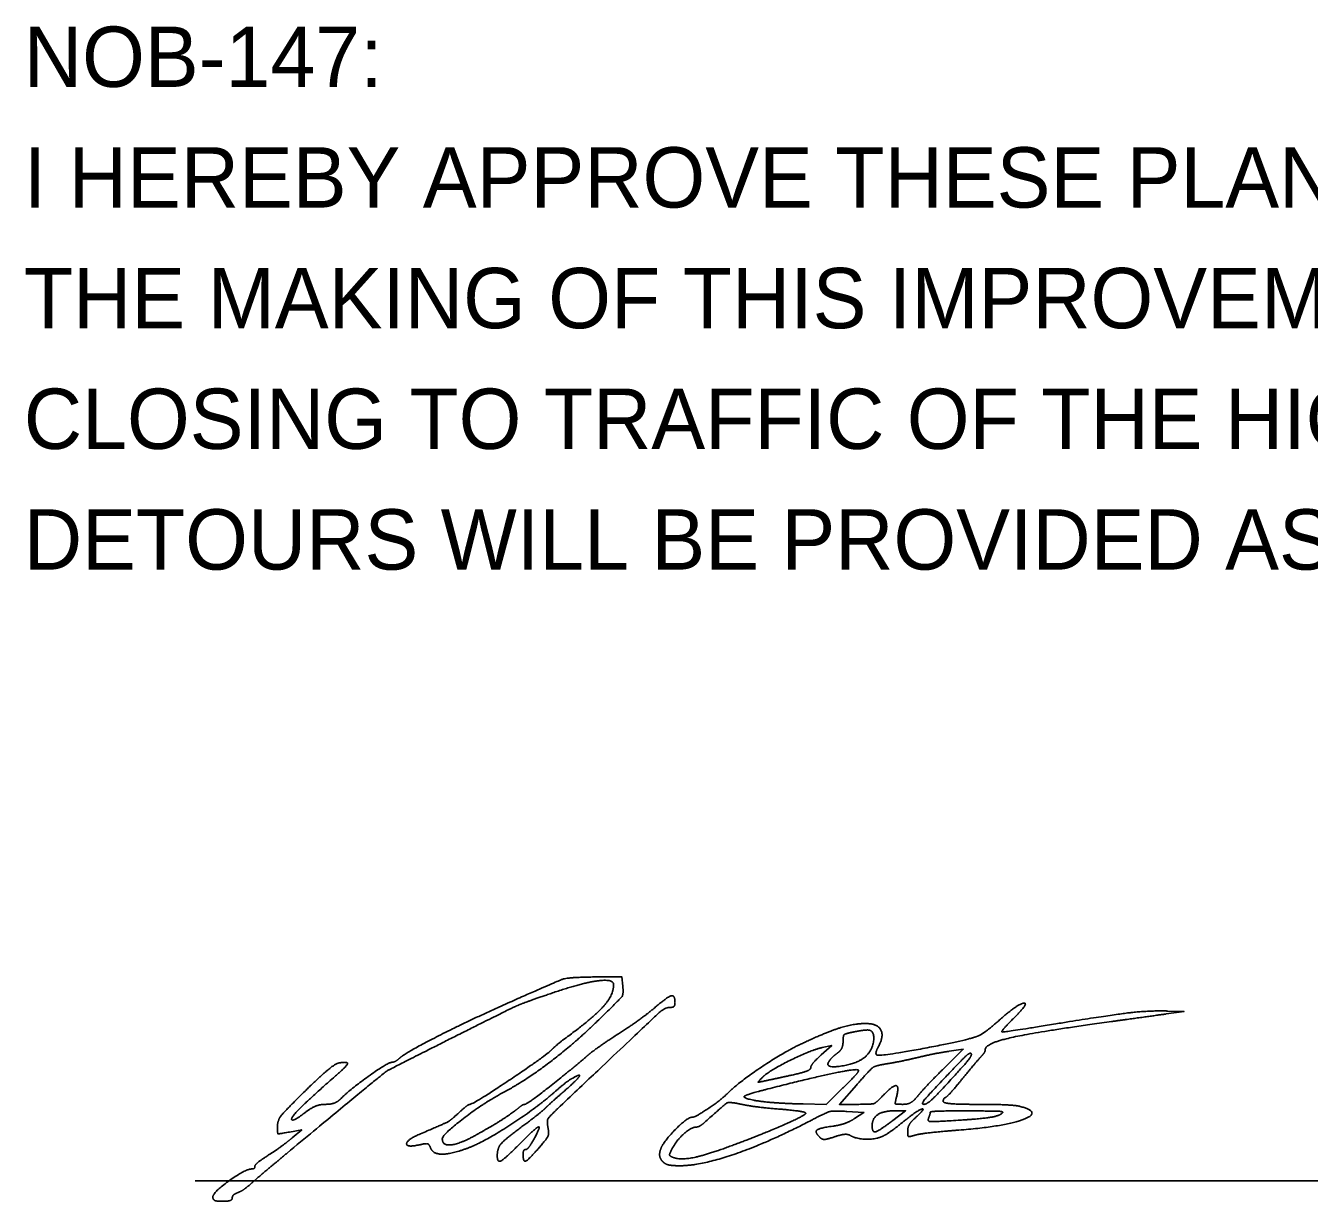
# Model space of a CAD drawing. Extents: x -10 to 158, y 8 to 33.
# Drawn here: x 150.015 to 152.994, y 13.454 to 16.182 of the extents above; entities that cross this region are included whole.
import ezdxf

# ---------------------------------------------------------------- set-up
doc = ezdxf.new("R2010")
doc.units = 0
doc.layers.add('SH_Data', color=7, linetype='Continuous')
doc.layers.add('SH_Text', color=7, linetype='Continuous')

msp = doc.modelspace()

# ---------------------------------------------------------------- linework, layer by layer
at = {"layer": 'SH_Data'}
msp.add_line((150.4076, 13.5011), (153.9076, 13.5011), dxfattribs=at)
at = {"layer": 'SH_Text'}
msp.add_line((150.449, 13.464), (150.449, 13.464), dxfattribs=at)
for points in [[(151.4003, 13.9532), (151.3978, 13.975), (151.3378, 13.9744)], [(152.6615, 13.8885), (152.7028, 13.8943), (152.6651, 13.8953)], [(151.8629, 13.8104), (151.8853, 13.8157), (151.8609, 13.7935)], [(152.1578, 13.8019), (152.1904, 13.8067), (152.1466, 13.7633)], [(151.9113, 13.7168), (151.8721, 13.6788), (151.8187, 13.6797)], [(151.9441, 13.6788), (151.9031, 13.6788), (151.9424, 13.7233)], [(151.9206, 13.6623), (151.9598, 13.66), (151.9384, 13.646)], [(152.0316, 13.6638), (152.0567, 13.6638), (152.0272, 13.6415)], [(150.6272, 13.6146), (150.6553, 13.6195), (150.6328, 13.6007)]]:
    msp.add_lwpolyline(points, dxfattribs=at)
for points in [[(151.3378, 13.9744), (151.2753, 13.9737), (151.2489, 13.9654), (151.1128, 13.9043)], [(151.2403, 13.9383), (151.3043, 13.9602), (151.379, 13.9702), (151.379, 13.9568)], [(151.379, 13.9568), (151.379, 13.9329), (151.334, 13.8815), (151.2749, 13.838)], [(151.3402, 13.8707), (151.3942, 13.9231), (151.4024, 13.9344), (151.4003, 13.9532)], [(151.0303, 13.846), (151.1425, 13.9024), (151.1681, 13.9136), (151.2403, 13.9383)], [(151.5215, 13.915), (151.5215, 13.933), (151.504, 13.9282), (151.4723, 13.9013)], [(151.5122, 13.9038), (151.5173, 13.9038), (151.5215, 13.9088), (151.5215, 13.915)], [(152.3083, 13.8794), (152.3451, 13.9162), (152.3156, 13.9109), (152.2727, 13.8729)], [(151.1128, 13.9043), (151.0326, 13.8683), (150.8967, 13.7987), (150.8834, 13.7868)], [(151.2552, 13.6746), (151.4766, 13.8842), (151.4985, 13.9038), (151.5122, 13.9038)], [(151.4723, 13.9013), (151.456, 13.8876), (151.4192, 13.8612), (151.3903, 13.8425)], [(152.6651, 13.8953), (152.6207, 13.8964), (152.5367, 13.8868), (152.4051, 13.8655)], [(152.5348, 13.8709), (152.5818, 13.8774), (152.6388, 13.8853), (152.6615, 13.8885)], [(151.1169, 13.7028), (151.1706, 13.7312), (151.2853, 13.8174), (151.3402, 13.8707)], [(151.9641, 13.8663), (151.9366, 13.8663), (151.8748, 13.8471), (151.8194, 13.8214)], [(151.9942, 13.8141), (152.007, 13.838), (151.9907, 13.8663), (151.9641, 13.8663)], [(152.2727, 13.8729), (152.2535, 13.856), (152.231, 13.8396), (152.2228, 13.8366)], [(152.2415, 13.8059), (152.2415, 13.8203), (152.3641, 13.8475), (152.5348, 13.8709)], [(152.4051, 13.8655), (152.2847, 13.8459), (152.2761, 13.8472), (152.3083, 13.8794)], [(150.6215, 13.5658), (150.8461, 13.7518), (150.8557, 13.7583), (151.0303, 13.846)], [(151.2749, 13.838), (151.26, 13.8271), (151.2418, 13.8121), (151.2346, 13.8049)], [(151.3903, 13.8425), (151.3614, 13.8239), (151.3277, 13.7999), (151.3153, 13.7893)], [(151.8979, 13.7973), (151.9054, 13.8027), (151.9115, 13.8149), (151.9115, 13.8245)], [(151.9115, 13.8245), (151.9115, 13.838), (151.9168, 13.843), (151.935, 13.8466)], [(151.935, 13.8466), (151.9479, 13.8492), (151.963, 13.8513), (151.9687, 13.8513)], [(151.9687, 13.8513), (151.9838, 13.8513), (151.9817, 13.8085), (151.9659, 13.7918)], [(152.2228, 13.8366), (152.1954, 13.8265), (151.9937, 13.7891), (151.9895, 13.7933)], [(151.2346, 13.8049), (151.2197, 13.7901), (151.053, 13.6788), (151.0456, 13.6788)], [(151.8194, 13.8214), (151.7773, 13.802), (151.6688, 13.7297), (151.6431, 13.7039)], [(151.724, 13.741), (151.7384, 13.7559), (151.8336, 13.8035), (151.8629, 13.8104)], [(151.8609, 13.7935), (151.8475, 13.7812), (151.8365, 13.7678), (151.8365, 13.7637)], [(151.8782, 13.7773), (151.8816, 13.7829), (151.8905, 13.7919), (151.8979, 13.7973)], [(151.9895, 13.7933), (151.9872, 13.7956), (151.9893, 13.8049), (151.9942, 13.8141)], [(152.084, 13.7874), (152.1067, 13.7928), (152.1399, 13.7993), (152.1578, 13.8019)], [(152.2085, 13.7968), (152.212, 13.7933), (152.1882, 13.7643), (152.1355, 13.708)], [(152.1839, 13.7782), (152.1955, 13.7904), (152.2066, 13.7987), (152.2085, 13.7968)], [(152.2321, 13.7899), (152.2373, 13.7954), (152.2415, 13.8026), (152.2415, 13.8059)], [(150.7419, 13.7749), (150.7338, 13.7736), (150.6984, 13.7442), (150.6631, 13.7097)], [(150.7322, 13.7434), (150.7599, 13.7675), (150.7632, 13.7784), (150.7419, 13.7749)], [(150.8643, 13.7763), (150.8556, 13.7763), (150.766, 13.7125), (150.7469, 13.6927)], [(150.8834, 13.7868), (150.8769, 13.781), (150.8683, 13.7763), (150.8643, 13.7763)], [(151.3153, 13.7893), (151.2706, 13.7509), (151.1779, 13.6788), (151.1732, 13.6788)], [(151.8365, 13.7637), (151.8365, 13.7595), (151.8171, 13.752), (151.7934, 13.7468)], [(151.9659, 13.7918), (151.9495, 13.7745), (151.8685, 13.7611), (151.8782, 13.7773)], [(151.9424, 13.7233), (151.9747, 13.7601), (151.9869, 13.7687), (152.0122, 13.7727)], [(152.0122, 13.7727), (152.029, 13.7754), (152.0613, 13.782), (152.084, 13.7874)], [(152.1466, 13.7633), (152.1225, 13.7395), (152.0952, 13.7107), (152.086, 13.6994)], [(152.0994, 13.6788), (152.0915, 13.6788), (152.1129, 13.704), (152.1839, 13.7782)], [(152.189, 13.7388), (152.2075, 13.7615), (152.2269, 13.7845), (152.2321, 13.7899)], [(150.6322, 13.6432), (150.6285, 13.6468), (150.6754, 13.6938), (150.7322, 13.7434)], [(151.244, 13.709), (151.2585, 13.7217), (151.2766, 13.7356), (151.2843, 13.7399)], [(151.2843, 13.7399), (151.3051, 13.7515), (151.2925, 13.7338), (151.2599, 13.7055)], [(151.7315, 13.7334), (151.7147, 13.7298), (151.7139, 13.7306), (151.724, 13.741)], [(151.7934, 13.7468), (151.7697, 13.7417), (151.7418, 13.7357), (151.7315, 13.7334)], [(151.7368, 13.7144), (151.8336, 13.7393), (151.9432, 13.7621), (151.947, 13.7583)], [(151.947, 13.7583), (151.9489, 13.7564), (151.9329, 13.7377), (151.9113, 13.7168)], [(152.1497, 13.695), (152.1527, 13.6964), (152.1705, 13.7161), (152.189, 13.7388)], [(150.6631, 13.7097), (150.6168, 13.6642), (150.599, 13.6417), (150.599, 13.6282)], [(151.0348, 13.5751), (151.0718, 13.5878), (151.1984, 13.6689), (151.244, 13.709)], [(151.2599, 13.7055), (151.2453, 13.6929), (151.2277, 13.677), (151.2209, 13.6703)], [(151.6431, 13.7039), (151.6278, 13.6886), (151.5685, 13.6488), (151.5611, 13.6488)], [(151.682, 13.6959), (151.68, 13.6978), (151.7047, 13.7062), (151.7368, 13.7144)], [(152.036, 13.6975), (152.0422, 13.7223), (152.0261, 13.7222), (152.0026, 13.6974)], [(152.1355, 13.708), (152.1205, 13.6919), (152.1043, 13.6788), (152.0994, 13.6788)], [(150.7107, 13.6788), (150.6978, 13.6788), (150.6769, 13.6703), (150.6621, 13.659)], [(150.7469, 13.6927), (150.7395, 13.685), (150.7232, 13.6788), (150.7107, 13.6788)], [(150.9815, 13.5988), (150.9815, 13.6083), (151.0773, 13.6819), (151.1169, 13.7028)], [(151.0456, 13.6788), (151.043, 13.6788), (151.0318, 13.6703), (151.0207, 13.66)], [(151.1732, 13.6788), (151.1706, 13.6788), (151.1643, 13.6754), (151.1593, 13.6712)], [(151.2267, 13.625), (151.2238, 13.6403), (151.2296, 13.6504), (151.2552, 13.6746)], [(151.5932, 13.6395), (151.6374, 13.6798), (151.6483, 13.6848), (151.6772, 13.6786)], [(151.6772, 13.6786), (151.6926, 13.6753), (151.7334, 13.6702), (151.7678, 13.6674)], [(151.8187, 13.6797), (151.7634, 13.6807), (151.6883, 13.6896), (151.682, 13.6959)], [(152.0026, 13.6974), (151.988, 13.682), (151.9779, 13.6788), (151.9441, 13.6788)], [(152.0502, 13.6788), (152.0337, 13.6788), (152.0319, 13.6812), (152.036, 13.6975)], [(152.086, 13.6994), (152.0757, 13.6868), (152.0618, 13.6788), (152.0502, 13.6788)], [(152.144, 13.6856), (152.144, 13.6894), (152.1466, 13.6936), (152.1497, 13.695)], [(152.2247, 13.6787), (152.1803, 13.6787), (152.144, 13.6819), (152.144, 13.6856)], [(152.174, 13.6185), (152.2853, 13.627), (152.3739, 13.6602), (152.3225, 13.674)], [(152.3225, 13.674), (152.313, 13.6765), (152.269, 13.6786), (152.2247, 13.6787)], [(150.6621, 13.659), (150.6478, 13.6481), (150.6343, 13.641), (150.6322, 13.6432)], [(151.0207, 13.66), (151.0014, 13.6422), (150.987, 13.6342), (150.9309, 13.6104)], [(151.1593, 13.6712), (151.1447, 13.6589), (151.0969, 13.6284), (151.0601, 13.6078)], [(151.2209, 13.6703), (151.214, 13.6636), (151.1895, 13.6441), (151.1664, 13.6271)], [(151.5611, 13.6488), (151.5501, 13.6488), (151.493, 13.5904), (151.4878, 13.5737)], [(151.8241, 13.6567), (151.8146, 13.6486), (151.7127, 13.6048), (151.649, 13.5814)], [(151.7678, 13.6674), (151.8022, 13.6645), (151.8275, 13.6597), (151.8241, 13.6567)], [(151.8383, 13.6421), (151.8732, 13.6603), (151.8888, 13.6641), (151.9206, 13.6623)], [(151.9384, 13.646), (151.9266, 13.6384), (151.9038, 13.6303), (151.8878, 13.6282)], [(151.979, 13.6289), (151.979, 13.6462), (152.0054, 13.6638), (152.0316, 13.6638)], [(152.0526, 13.6394), (152.0852, 13.6657), (152.1044, 13.6703), (152.0766, 13.6451)], [(152.0766, 13.6451), (152.0683, 13.6376), (152.0615, 13.6248), (152.0615, 13.6167)], [(152.1843, 13.6422), (152.1207, 13.6383), (152.107, 13.6392), (152.1102, 13.6474)], [(152.1102, 13.6474), (152.1123, 13.653), (152.114, 13.6589), (152.114, 13.6606)], [(152.114, 13.6606), (152.114, 13.6624), (152.1537, 13.6637), (152.2022, 13.6635)], [(152.2763, 13.6552), (152.2686, 13.6507), (152.2272, 13.6449), (152.1843, 13.6422)], [(152.2022, 13.6635), (152.2692, 13.6634), (152.2869, 13.6614), (152.2763, 13.6552)], [(150.599, 13.6282), (150.599, 13.6108), (150.6009, 13.6099), (150.6272, 13.6146)], [(151.1664, 13.6271), (151.1265, 13.5976), (151.109, 13.577), (151.109, 13.5593)], [(151.159, 13.585), (151.1974, 13.624), (151.2114, 13.6286), (151.1931, 13.5963)], [(151.2064, 13.5786), (151.2241, 13.5987), (151.2294, 13.6109), (151.2267, 13.625)], [(151.5151, 13.5763), (151.5247, 13.595), (151.559, 13.6256), (151.5707, 13.626)], [(151.5321, 13.5363), (151.5817, 13.5363), (151.741, 13.5913), (151.8383, 13.6421)], [(151.5707, 13.626), (151.5751, 13.6262), (151.5852, 13.6322), (151.5932, 13.6395)], [(151.8878, 13.6282), (151.8564, 13.6239), (151.8453, 13.6145), (151.8575, 13.6023)], [(152.0272, 13.6415), (151.9953, 13.6173), (151.979, 13.613), (151.979, 13.6289)], [(152.0053, 13.6057), (152.0135, 13.6098), (152.0348, 13.625), (152.0526, 13.6394)], [(152.0615, 13.6167), (152.0615, 13.6049), (152.0649, 13.6031), (152.0784, 13.6072)], [(152.0784, 13.6072), (152.0877, 13.61), (152.1307, 13.6151), (152.174, 13.6185)], [(150.6328, 13.6007), (150.6204, 13.5903), (150.5959, 13.5726), (150.5784, 13.5613)], [(150.9309, 13.6104), (150.8997, 13.5972), (150.8976, 13.5781), (150.9281, 13.5848)], [(150.9281, 13.5848), (150.9438, 13.5883), (150.9508, 13.5864), (150.9541, 13.5779)], [(151.0601, 13.6078), (151.023, 13.5871), (150.9815, 13.5824), (150.9815, 13.5988)], [(151.109, 13.5593), (151.109, 13.5431), (151.1265, 13.5521), (151.159, 13.585)], [(151.1931, 13.5963), (151.186, 13.584), (151.1777, 13.5738), (151.1747, 13.5738)], [(151.8575, 13.6023), (151.8627, 13.5971), (151.8737, 13.5975), (151.8919, 13.6035)], [(151.8919, 13.6035), (151.9067, 13.6084), (151.9226, 13.6099), (151.9274, 13.607)], [(151.9274, 13.607), (151.9415, 13.5983), (151.9891, 13.5975), (152.0053, 13.6057)], [(150.539, 13.496), (150.5493, 13.5054), (150.5865, 13.5368), (150.6215, 13.5658)], [(150.5784, 13.5613), (150.5609, 13.55), (150.5465, 13.5381), (150.5465, 13.5348)], [(150.9541, 13.5779), (150.9595, 13.5638), (150.9983, 13.5625), (151.0348, 13.5751)], [(151.169, 13.5625), (151.169, 13.5444), (151.1809, 13.5494), (151.2064, 13.5786)], [(151.1747, 13.5738), (151.1716, 13.5738), (151.169, 13.5687), (151.169, 13.5625)], [(151.4878, 13.5737), (151.485, 13.5651), (151.4869, 13.5532), (151.4918, 13.5472)], [(151.516, 13.5561), (151.5089, 13.5591), (151.5087, 13.5639), (151.5151, 13.5763)], [(151.649, 13.5814), (151.5917, 13.5604), (151.5328, 13.5492), (151.516, 13.5561)], [(150.5389, 13.5288), (150.5247, 13.5288), (150.449, 13.4742), (150.449, 13.464)], [(150.5465, 13.5348), (150.5465, 13.5315), (150.5431, 13.5288), (150.5389, 13.5288)], [(151.4918, 13.5472), (151.4971, 13.5408), (151.5139, 13.5363), (151.5321, 13.5363)], [(150.5072, 13.4741), (150.5144, 13.4768), (150.5287, 13.4867), (150.539, 13.496)], [(150.494, 13.4615), (150.494, 13.4658), (150.4999, 13.4714), (150.5072, 13.4741)], [(150.449, 13.464), (150.449, 13.4576), (150.4576, 13.4538), (150.4715, 13.4538)], [(150.4715, 13.4538), (150.4839, 13.4538), (150.494, 13.4573), (150.494, 13.4615)]]:
    msp.add_open_spline(points, degree=2, dxfattribs=at)

# ---------------------------------------------------------------- texts
at = {"layer": 'SH_Data'}
for s, p in [('NOB-147:', (150.0104, 16.0395)), ('I HEREBY APPROVE THESE PLANS AND DECLARE THAT', (150.0104, 15.7595)), ('THE MAKING OF THIS IMPROVEMENT WILL REQUIRE THE', (150.0104, 15.4795)), ('CLOSING TO TRAFFIC OF THE HIGHWAY AND THAT', (150.0104, 15.1995)), ('DETOURS WILL BE PROVIDED AS INDICATED ON SHEET 10.', (150.0104, 14.9195))]:
    msp.add_text(s, height=0.14, dxfattribs=at).set_placement(p)

doc.saveas('drawing.dxf')
